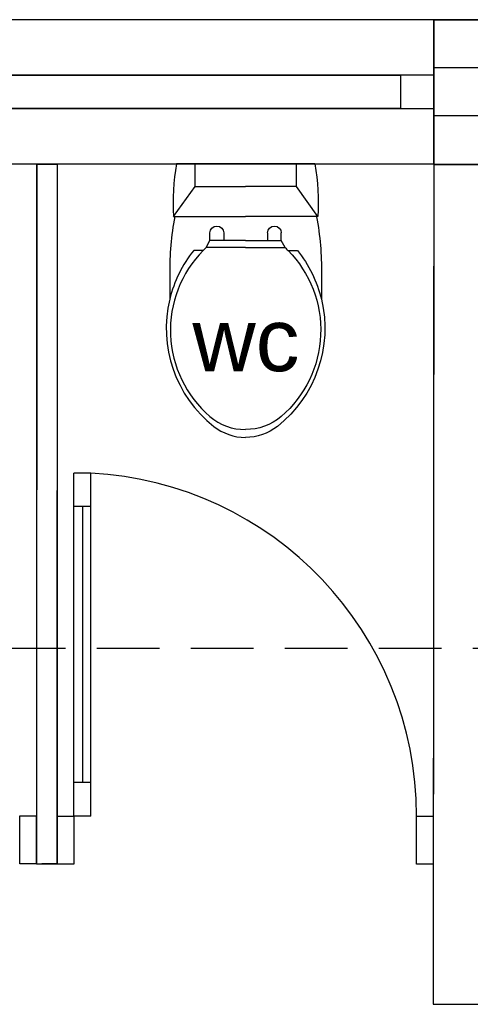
# Model space of a CAD drawing. Header units: millimetres. Extents: x -115474967 to 444143, y -74377 to 241828222.
# Tile 287 of 590: x -185410 to -184332, y 270190 to 272545. Entities that reach past the tile are written whole.
import ezdxf

# ---------------------------------------------------------------- set-up
doc = ezdxf.new("R2010")
doc.units = ezdxf.units.MM
doc.header["$MEASUREMENT"] = 0
doc.linetypes.add('2DASHED', pattern=[0.75, 0.5, -0.25])
for name, color, linetype in [('00-2 Doors', 1, 'Continuous'), ('00-2 Sanitary', 8, 'Continuous'), ('00-2 Walls', 4, 'Continuous'), ('00-2 Windows', 1, 'Continuous'), ('CEIL-PLAN', 7, 'Continuous'), ('TEXT-50', 2, 'Continuous')]:
    doc.layers.add(name, color=color, linetype=linetype)
doc.layers.add('A_WALL LOAD_Pen_No__6', color=7, linetype='Continuous', lineweight=5)
doc.styles.add('TEXT-50', font='arial.ttf', dxfattribs={"height": 100})

# ---------------------------------------------------------------- blocks, each defined once
blk = doc.blocks.new('gf')
for p, q in [((192800, 61204), (192800, 61535.5)), ((192983.3, 61455.1), (192965, 61455.1)), ((193000.1, 61464.2), (192983.3, 61455.1)), ((192983.3, 61422.3), (192983.3, 61455.1)), ((192965, 61422.3), (192983.3, 61422.3)), ((192983.3, 61369.8), (192983.3, 61422.3)), ((192983.3, 61369.8), (192983.3, 61317.2)), ((192965, 61317.2), (192983.3, 61317.2)), ((192983.3, 61317.2), (192983.3, 61284.4)), ((192983.3, 61284.4), (192965, 61284.4)), ((193000.1, 61275.3), (192983.3, 61284.4))]:
    blk.add_line(p, q)
for points in [[(192800, 61535.5, -0.056711), (192926, 61542.5), (192926, 61539.3)], [(192926.2, 61539.3, -0.052121), (193063.4, 61551.2), (193123.6, 61551.2, -0.14456)], [(193006.9, 61493.9, -0.11024), (193123.6, 61551.2, -0.16845)], [(193006.9, 61471.2, -0.434217), (193404.1, 61455.1, -0.182634), (193435.2, 61369.8, -2.693815)], [(193123.6, 61551.2, -0.292914), (193427.7, 61445.9, -0.16845), (193454.2, 61369.8, -2.883082)], [(193006.9, 61471.2), (193006.9, 61493.9, -0.416606)], [(193000.1, 61464.2, -0.008985), (193006.9, 61471.2, -0.182634)], [(193000.1, 61369.8), (193000.1, 61464.2, -0.444938)], [(193000.1, 61369.8), (193000.1, 61275.3, 0.008985)], [(193006.9, 61268.3, 0.434217), (193404.1, 61284.4, 0.182634), (193435.2, 61369.8, 2.693815)], [(193123.6, 61188.3, 0.292914), (193427.7, 61293.6, 0.16845), (193454.2, 61369.8, 2.883082)], [(193000.1, 61275.3, 0.008985), (193006.9, 61268.3, 0.182634)], [(193006.9, 61268.3), (193006.9, 61245.6, 0.416606)], [(193006.9, 61245.6, 0.11024), (193123.6, 61188.3, 0.16845)], [(192800, 61204, 0.056711), (192926, 61197), (192926, 61200.2)], [(192926.2, 61200.2, 0.052121), (193063.4, 61188.3), (193123.6, 61188.3, 0.14456)]]:
    blk.add_lwpolyline(points, format="xyb")
for points in [[(192926, 61542.5), (192854, 61491), (192800, 61491)], [(192926, 61539.3), (192926, 61369.8)], [(192854, 61491), (192854, 61369.8)], [(192854, 61248.5), (192854, 61369.8)], [(192926, 61200.2), (192926, 61369.8)], [(192926, 61197), (192854, 61248.5), (192800, 61248.5)]]:
    blk.add_lwpolyline(points)
for centre in [(192965, 61438.7), (192965, 61300.8)]:
    blk.add_arc(centre, 16.4, 90, 270)

msp = doc.modelspace()

# ---------------------------------------------------------------- linework, layer by layer
at = {"layer": '00-2 Doors'}
for p, q in [((-185280.46757, 270640.28395), (-185280.46757, 271460.28395)), ((-185240.46757, 271460.28395), (-185280.46757, 271460.28395)), ((-185240.46757, 270640.28395), (-185240.46757, 271460.28395)), ((-185240.46757, 271380.28395), (-185280.46757, 271380.28395)), ((-185260.46757, 271380.28395), (-185260.46757, 270720.28395)), ((-185240.46757, 270720.28395), (-185280.46757, 270720.28395)), ((-185410.42688, 270525.82341), (-185410.42688, 270640.82341)), ((-185410.42688, 270640.82341), (-185370.42688, 270640.82341)), ((-185370.42688, 270525.82341), (-185370.42688, 270640.82341)), ((-185320.46757, 270640.28395), (-185280.46757, 270640.28395)), ((-185320.46757, 270640.28395), (-185320.46757, 270525.28395)), ((-185280.46757, 270640.28395), (-185280.46757, 270525.28395)), ((-185240.46757, 270640.28395), (-185280.46757, 270640.28395)), ((-184460.46757, 270525.28395), (-184460.46757, 270640.28395)), ((-184460.46757, 270640.28395), (-184420.46757, 270640.28395)), ((-184420.46757, 270525.28395), (-184420.46757, 270640.28395)), ((-185370.42688, 270525.82341), (-185410.42688, 270525.82341)), ((-185280.46757, 270525.28395), (-185320.46757, 270525.28395)), ((-184420.46757, 270525.28395), (-184460.46757, 270525.28395))]:
    msp.add_line(p, q, dxfattribs=at)
msp.add_arc((-185282.23745, 270639.57601), 821.77019, 0.04935919, 87.08644842, dxfattribs=at)
at = {"layer": '00-2 Walls'}
for p, q in [((-184419.26906, 272544.55544), (-184420.65786, 270190.19846)), ((-183984.20435, 272544.55544), (-184419.26906, 272544.55544)), ((-184419.4045, 272314.97584), (-184419.29338, 272429.97578)), ((-184419.4045, 272314.97584), (-184419.29338, 272429.97578)), ((-184169.70874, 272429.73461), (-184419.29339, 272429.97576)), ((-184169.81986, 272314.73469), (-184419.40449, 272314.97584)), ((-184419.51562, 272199.97589), (-184419.46731, 272249.97587)), ((-184419.51562, 272199.97589), (-184419.46731, 272249.97587)), ((-185370.42688, 270525.82341), (-185370.36416, 270640.82339)), ((-185370.42688, 270525.82341), (-185370.36416, 270640.82339)), ((-185370.42688, 270525.82341), (-185370.36416, 270640.82339)), ((-185320.42688, 270525.79614), (-185320.36417, 270640.79613)), ((-185320.42688, 270525.79614), (-185320.36417, 270640.79613)), ((-185320.42688, 270525.79614), (-185320.36417, 270640.79613)), ((-185370.42688, 270525.82341), (-185333.42688, 270525.80323)), ((-185370.42688, 270525.82341), (-185333.42688, 270525.80323)), ((-185370.42688, 270525.82341), (-185333.42688, 270525.80323)), ((-185320.42688, 270525.79614), (-185357.42688, 270525.81632)), ((-185320.42688, 270525.79614), (-185357.42688, 270525.81632)), ((-185320.42688, 270525.79614), (-185357.42688, 270525.81632)), ((-184420.65786, 270190.19846), (-184003.98317, 270189.97166))]:
    msp.add_line(p, q, dxfattribs=at)
for points in [[(-184419.51786, 272544.96187), (-183984.20428, 272544.66417)], [(-184169.59763, 272544.73457), (-184419.18225, 272544.97573)], [(-185369.69933, 272198.66302), (-185370.37686, 270640.8234)], [(-185319.69934, 272198.64127), (-185369.69933, 272198.66302)], [(-185320.37687, 270640.79613), (-185319.69934, 272198.64127)], [(-184419.51786, 272197.66098), (-184420.65786, 270190.19846), (-184003.98317, 270189.97166)], [(-184309.51787, 272197.59852), (-184419.51786, 272197.66098)], [(-184419.51563, 272199.97589), (-184169.93098, 272199.73473)], [(-185370.42688, 270525.82341), (-185320.42689, 270525.79614)]]:
    msp.add_lwpolyline(points, dxfattribs=at)
msp.add_lwpolyline([(-185370.42688, 270525.82291), (-185319.69934, 270525.82291), (-185319.69934, 272198.64127), (-185370.42688, 272198.64127)], close=True, dxfattribs=at)
at = {"layer": '00-2 Windows'}
for points in [[(-186269.61535, 272199.97589), (-184419.51562, 272199.97589), (-184419.46777, 272544.97589), (-186269.5675, 272544.97589)], [(-186189.58588, 272412.46479), (-184499.48615, 272412.48698), (-184499.48615, 272412.48698), (-186189.58588, 272412.46479)], [(-184499.49724, 272332.48698), (-184419.49724, 272332.47589), (-184419.48615, 272412.47589), (-184499.48615, 272412.48698)], [(-184499.49724, 272332.48698), (-186189.59697, 272332.46479), (-186189.59697, 272332.46479), (-184499.49724, 272332.48698)]]:
    msp.add_lwpolyline(points, close=True, dxfattribs=at)
at = {"layer": 'A_WALL LOAD_Pen_No__6', "color": 7, "linetype": 'Continuous', "lineweight": 5}
for p, q in [((-185370.36416, 270640.82339), (-185370.42688, 270525.82341)), ((-185320.42688, 270525.79614), (-185320.36417, 270640.79613))]:
    msp.add_line(p, q, dxfattribs=at)
at = {"layer": 'CEIL-PLAN', "color": 6, "linetype": '2DASHED', "ltscale": 300}
msp.add_lwpolyline([(-189050.69424, 271042.37876), (-180989.5385, 271040.87285)], dxfattribs=at)

# ---------------------------------------------------------------- block references
at = {"layer": '00-2 Sanitary', "xscale": -1, "rotation": 89.96596167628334}
msp.add_blockref('gf', (-123385.32481, 464963.52729), dxfattribs=at)

# ---------------------------------------------------------------- texts
at = {"layer": 'TEXT-50', "linetype": 'Continuous', "lineweight": 0, "insert": (-184683.63511, 271702.13686), "char_height": 150, "width": 313.3830209, "attachment_point": 9, "line_spacing_factor": 0.938532, "style": 'TEXT-50'}
msp.add_mtext('\\pxql;wc', dxfattribs=at)

doc.saveas('drawing.dxf')
